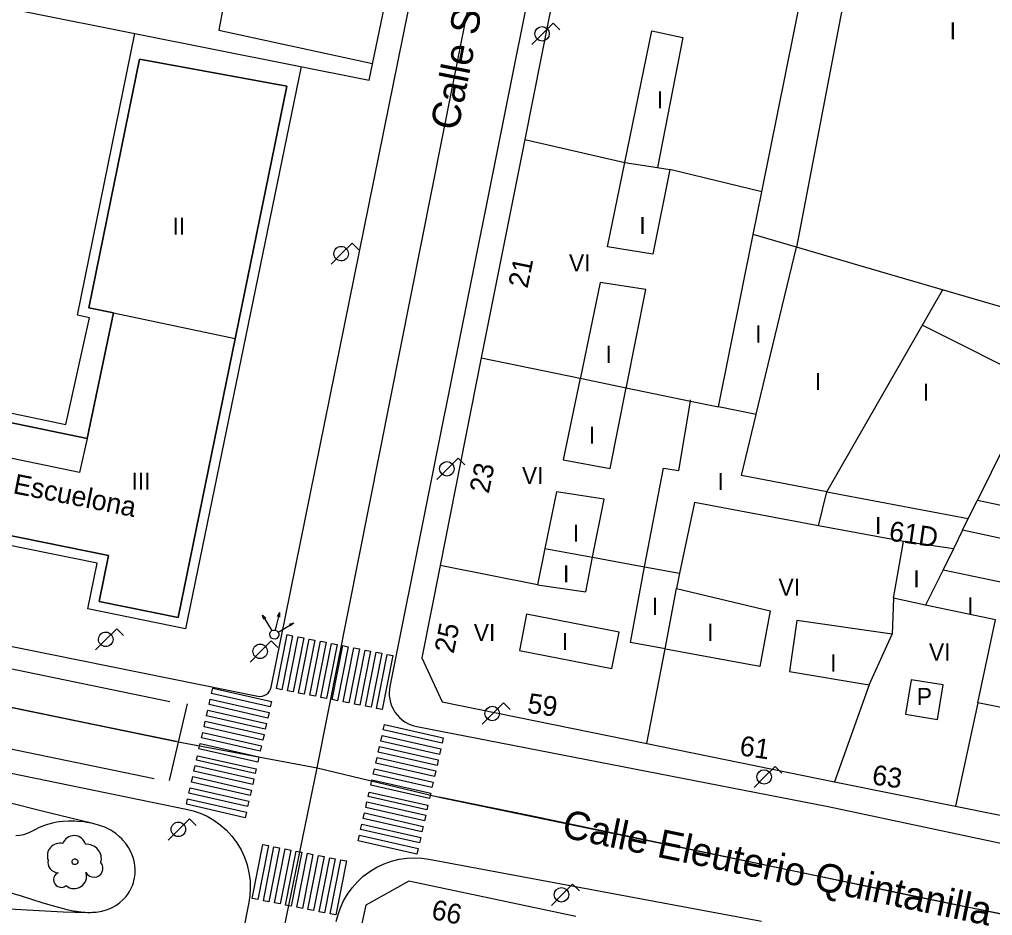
# Model space of a CAD drawing. Extents: x 282771 to 285132, y 4823109 to 4825496.
# Drawn here: x 284723.9 to 284809.6, y 4823194.6 to 4823273.5 of the extents above; entities that cross this region are included whole.
import ezdxf

# ---------------------------------------------------------------- set-up
doc = ezdxf.new("R2010")
doc.units = 0
for name, color, linetype in [('ACERA-BORDILLO', 7, 'Continuous'), ('ACERA-INTERIOR', 7, 'Continuous'), ('ARBOL', 7, 'Continuous'), ('CALLE-EJE', 7, 'Continuous'), ('CALLE-TEXTO', 7, 'Continuous'), ('COLEGIO-AREA', 7, 'Continuous'), ('COLEGIO-TEXTO', 7, 'Continuous'), ('EDIFICIO', 7, 'Continuous'), ('FAROLA', 7, 'Continuous'), ('INTERIOR-EDIFICIO', 7, 'Continuous'), ('MEDIANERA', 7, 'Continuous'), ('NUM-PORTAL', 7, 'Continuous'), ('PASO-PEATONES', 7, 'Continuous'), ('SEMAFORO', 7, 'Continuous'), ('SENAL-VIARIA', 7, 'Continuous'), ('TXT-ALTURA-EDIFICIO', 7, 'Continuous'), ('ZONA-VERDE', 7, 'Continuous')]:
    doc.layers.add(name, color=color, linetype=linetype)

msp = doc.modelspace()

# ---------------------------------------------------------------- linework, layer by layer
at = {"layer": 'ACERA-BORDILLO'}
for points in [[(284744.922, 4823213.956), (284745.104, 4823213.936), (284745.297, 4823213.952), (284745.491, 4823214.007), (284745.673, 4823214.103), (284745.832, 4823214.233), (284745.959, 4823214.391), (284746.048, 4823214.562), (284746.101, 4823214.737), (284762.471, 4823295.548), (284768.202, 4823323.867)], [(284777.95, 4823321.573), (284772.731, 4823295.549), (284756.55, 4823214.823), (284756.509, 4823214.556), (284756.492, 4823214.277), (284756.502, 4823213.988), (284756.54, 4823213.695), (284756.61, 4823213.402), (284756.71, 4823213.112), (284756.84, 4823212.831), (284757, 4823212.563), (284757.187, 4823212.314), (284757.397, 4823212.086), (284757.627, 4823211.884), (284757.873, 4823211.708), (284758.129, 4823211.561), (284758.392, 4823211.443), (284758.657, 4823211.352), (284758.92, 4823211.289), (284795.13, 4823204.258)], [(284693.095, 4823224.451), (284744.922, 4823213.956)], [(284662.693, 4823219.625), (284738.621, 4823204.018), (284739.233, 4823203.868), (284739.848, 4823203.656), (284740.458, 4823203.379), (284741.054, 4823203.036), (284741.624, 4823202.628), (284742.158, 4823202.156), (284742.646, 4823201.627), (284743.08, 4823201.047), (284743.451, 4823200.426), (284743.755, 4823199.773), (284743.988, 4823199.1), (284744.149, 4823198.417), (284744.24, 4823197.736), (284744.264, 4823197.066), (284744.226, 4823196.417), (284744.132, 4823195.794), (284729.853, 4823123.494)], [(284795.13, 4823204.258), (284817.792, 4823199.432)], [(284751.835, 4823194.122), (284751.987, 4823194.727), (284752.2, 4823195.336), (284752.476, 4823195.939), (284752.817, 4823196.527), (284753.222, 4823197.09), (284753.689, 4823197.618), (284754.211, 4823198.101), (284754.783, 4823198.531), (284755.396, 4823198.9), (284756.04, 4823199.203), (284756.705, 4823199.437), (284757.379, 4823199.601), (284758.052, 4823199.696), (284758.715, 4823199.725), (284759.359, 4823199.694), (284759.977, 4823199.607), (284789.28, 4823194.148)]]:
    msp.add_lwpolyline(points, dxfattribs=at)
at = {"layer": 'ACERA-INTERIOR'}
for points in [[(284696.56, 4823257.267), (284699.66, 4823256.707), (284700.921, 4823263.657), (284701.801, 4823263.537), (284708.181, 4823262.288), (284708.741, 4823265.168), (284717.251, 4823263.508), (284712.9, 4823241.037), (284728.03, 4823237.877), (284730.11, 4823247.278), (284729.05, 4823247.498), (284734.091, 4823272.318)], [(284748.752, 4823269.405), (284738.55, 4823219.887), (284729.95, 4823221.647), (284730.77, 4823225.677), (284692, 4823233.547)], [(284730.281, 4823202.772), (284726.534, 4823203.686), (284722.342, 4823204.733), (284718.155, 4823205.8), (284713.9, 4823206.923)], [(284713.116, 4823196.527), (284714.081, 4823196.361), (284715.128, 4823196.193), (284716.177, 4823196.035), (284717.228, 4823195.888), (284718.28, 4823195.751), (284719.334, 4823195.624), (284720.389, 4823195.507), (284721.446, 4823195.401), (284722.503, 4823195.305), (284723.561, 4823195.219), (284724.62, 4823195.144), (284725.679, 4823195.079), (284726.739, 4823195.024), (284727.799, 4823194.98), (284728.859, 4823194.946), (284729.733, 4823194.931)]]:
    msp.add_lwpolyline(points, dxfattribs=at)
at = {"layer": 'ARBOL'}
for centre, major_axis, start_param, end_param in [((284728.751, 4823200.643), (0.607, 0.843), 5.609157, 8.152836), ((284727.491, 4823199.913), (0.641, 0.89), 0.369496, 2.553327), ((284729.881, 4823199.643), (0.743, 1.033), 5.07492, 7.008161), ((284727.381, 4823199.343), (-0.546, -0.759), 5.137163, 6.874348), ((284730.491, 4823198.813), (-0.465, -0.647), 5.841639, 9.158263), ((284727.621, 4823197.793), (-0.392, -0.545), 4.179636, 7.59587), ((284728.761, 4823198.093), (-0.634, -0.881), 6.190565, 8.790643)]:
    msp.add_ellipse(centre, major_axis=major_axis, ratio=0.999979, start_param=start_param, end_param=end_param, dxfattribs=at)
msp.add_ellipse((284728.821, 4823199.383), major_axis=(0.149, 0.207), ratio=0.999979, dxfattribs=at)
at = {"layer": 'CALLE-EJE'}
for points in [[(284750.16, 4823207.647), (284767.601, 4823295.548), (284775.89, 4823336.27)], [(284682.452, 4823221.394), (284737.774, 4823209.962), (284750.16, 4823207.647)], [(284734.359, 4823130.927), (284750.16, 4823207.647)], [(284750.16, 4823207.647), (284760.896, 4823205.065), (284825.756, 4823191.597)]]:
    msp.add_lwpolyline(points, dxfattribs=at)
at = {"layer": 'COLEGIO-AREA'}
msp.add_lwpolyline([(284694.82, 4823248.157), (284699.48, 4823247.247), (284702.47, 4823262.557), (284708.85, 4823261.307), (284709.411, 4823264.188), (284716.271, 4823262.848), (284711.92, 4823240.387), (284729.9, 4823236.637), (284732.211, 4823247.718), (284730.05, 4823248.158), (284734.501, 4823270.038), (284747.491, 4823267.678), (284737.9, 4823220.887), (284730.95, 4823222.307), (284731.77, 4823226.337), (284692.16, 4823234.387)], close=True, dxfattribs=at)
at = {"layer": 'EDIFICIO'}
for points in [[(284705.281, 4823302.338), (284703.961, 4823295.548), (284703.811, 4823294.768), (284700.741, 4823278.898), (284698.771, 4823268.628), (284707.111, 4823267.008), (284709.201, 4823277.278), (284724.681, 4823274.188), (284734.091, 4823272.318), (284754.731, 4823268.208), (284759.751, 4823292.328), (284760.421, 4823295.548), (284762.361, 4823304.819), (284766.361, 4823323.959), (284764.411, 4823326.959), (284754.321, 4823328.849), (284752.971, 4823329.099), (284727.571, 4823333.938), (284713.171, 4823336.688), (284711.771, 4823335.898), (284710.211, 4823327.868), (284707.761, 4823315.168), (284705.281, 4823302.338)], [(284768.421, 4823262.978), (284764.601, 4823243.758), (284760.98, 4823225.468), (284759.37, 4823217.338), (284761.16, 4823213.448), (284779.18, 4823209.788), (284795.71, 4823206.428), (284806.34, 4823204.268), (284817.26, 4823202.058), (284819.69, 4823203.718), (284824.061, 4823221.128), (284829.441, 4823242.569), (284842.731, 4823295.549), (284846.011, 4823308.619), (284844.451, 4823311.459), (284830.521, 4823314.149), (284801.591, 4823319.729), (284783.431, 4823323.229), (284779.721, 4823319.929), (284778.171, 4823312.149), (284774.881, 4823295.549), (284768.421, 4823262.978)], [(284692.16, 4823234.387), (284731.77, 4823226.337), (284730.95, 4823222.307), (284737.9, 4823220.887), (284747.491, 4823267.678), (284734.501, 4823270.038), (284730.05, 4823248.158), (284732.21, 4823247.718), (284729.9, 4823236.637), (284711.92, 4823240.387), (284716.271, 4823262.848), (284709.411, 4823264.188), (284708.851, 4823261.308), (284702.471, 4823262.557), (284699.48, 4823247.247), (284694.82, 4823248.157), (284692.16, 4823234.387)], [(284772.91, 4823194.568), (284758.21, 4823197.657), (284754.44, 4823195.547), (284752.19, 4823185.217), (284746.84, 4823157.277), (284743.829, 4823142.527), (284740.849, 4823127.906), (284737.889, 4823113.386), (284736.996, 4823109)]]:
    msp.add_lwpolyline(points, dxfattribs=at)
at = {"layer": 'FAROLA'}
for p, q in [((284770.932, 4823273.21), (284769.992, 4823272.28)), ((284771.522, 4823272.62), (284770.932, 4823273.21)), ((284769.992, 4823272.28), (284769.062, 4823271.34)), ((284753.241, 4823253.858), (284752.301, 4823252.928)), ((284753.831, 4823253.268), (284753.241, 4823253.858)), ((284752.301, 4823252.928), (284751.371, 4823251.988)), ((284762.553, 4823234.908), (284761.613, 4823233.978)), ((284763.143, 4823234.318), (284762.553, 4823234.908)), ((284761.613, 4823233.978), (284760.683, 4823233.038)), ((284732.52, 4823219.897), (284731.58, 4823218.967)), ((284733.11, 4823219.307), (284732.52, 4823219.897)), ((284731.58, 4823218.967), (284730.65, 4823218.027)), ((284746.113, 4823218.835), (284745.173, 4823217.905)), ((284746.703, 4823218.245), (284746.113, 4823218.835)), ((284745.173, 4823217.905), (284744.243, 4823216.965)), ((284766.543, 4823213.362), (284765.603, 4823212.432)), ((284767.133, 4823212.772), (284766.543, 4823213.362)), ((284765.603, 4823212.432), (284764.673, 4823211.492)), ((284790.482, 4823207.777), (284789.542, 4823206.847)), ((284791.072, 4823207.187), (284790.482, 4823207.777)), ((284789.542, 4823206.847), (284788.612, 4823205.907)), ((284738.913, 4823203.159), (284737.973, 4823202.229)), ((284739.503, 4823202.569), (284738.913, 4823203.159)), ((284737.973, 4823202.229), (284737.043, 4823201.289)), ((284772.643, 4823197.403), (284771.703, 4823196.473)), ((284773.233, 4823196.813), (284772.643, 4823197.403)), ((284771.703, 4823196.473), (284770.773, 4823195.533))]:
    msp.add_line(p, q, dxfattribs=at)
for centre in [(284769.952, 4823272.28), (284761.573, 4823233.978), (284765.563, 4823212.432), (284789.502, 4823206.847), (284771.663, 4823196.473)]:
    msp.add_circle(centre, 0.638, dxfattribs=at)
for centre, major_axis in [((284752.261, 4823252.928), (0.369, 0.52)), ((284731.54, 4823218.967), (0.37, 0.519)), ((284745.133, 4823217.905), (0.37, 0.519)), ((284737.933, 4823202.229), (0.372, 0.518))]:
    msp.add_ellipse(centre, major_axis=major_axis, ratio=0.999979, dxfattribs=at)
at = {"layer": 'INTERIOR-EDIFICIO'}
for points in [[(284812.57, 4823212.518), (284808.307, 4823213.369), (284809.885, 4823220.667), (284803.71, 4823221.978), (284800.89, 4823222.588), (284801.781, 4823227.578), (284794.28, 4823228.968), (284783.36, 4823231.018), (284782.05, 4823224.778), (284781.793, 4823223.433), (284790.03, 4823221.458), (284789.13, 4823216.558), (284780.82, 4823218.108), (284780.775, 4823218.116), (284777.74, 4823218.688), (284778.98, 4823225.338), (284780.631, 4823234.048), (284782.001, 4823233.818), (284783.015, 4823239.943), (284785.487, 4823239.431), (284788.541, 4823254.608), (284789.301, 4823258.378), (284794.271, 4823282.999)], [(284780.099, 4823260.506), (284781.191, 4823260.338), (284779.701, 4823252.878), (284775.701, 4823253.518), (284777.231, 4823260.948), (284779.621, 4823272.528), (284782.351, 4823271.968), (284780.101, 4823260.518)], [(284771.82, 4823234.768), (284775.95, 4823234.008), (284777.362, 4823241.114), (284777.381, 4823241.208), (284779.091, 4823249.778), (284775.061, 4823250.368), (284773.321, 4823242.008), (284773.309, 4823241.954), (284771.82, 4823234.768)], [(284811.91, 4823238.533), (284808.284, 4823231.221), (284818.121, 4823229.138)], [(284770.19, 4823226.958), (284769.54, 4823223.768), (284773.79, 4823223.138), (284774.392, 4823226.186), (284775.41, 4823231.318), (284771.23, 4823231.948), (284770.19, 4823226.958)], [(284817.561, 4823226.298), (284806.976, 4823228.583), (284806.161, 4823226.938), (284805.27, 4823225.068), (284810.601, 4823223.978)], [(284768.58, 4823221.188), (284767.95, 4823217.988), (284776.1, 4823216.408), (284776.73, 4823219.598), (284768.58, 4823221.188)], [(284792.39, 4823220.618), (284791.73, 4823216.128), (284798.76, 4823214.958), (284800.76, 4823219.418), (284792.39, 4823220.618)], [(284802.46, 4823215.408), (284801.96, 4823212.378), (284804.77, 4823211.918), (284805.27, 4823214.948), (284802.46, 4823215.408)]]:
    msp.add_lwpolyline(points, dxfattribs=at)
at = {"layer": 'MEDIANERA'}
for p, q in [((284789.301, 4823258.378), (284781.191, 4823260.338)), ((284792.362, 4823253.488), (284788.541, 4823254.608)), ((284795.011, 4823231.948), (284805.21, 4823249.719)), ((284732.21, 4823247.718), (284742.93, 4823245.438)), ((284788.798, 4823238.745), (284785.487, 4823239.431)), ((284794.28, 4823228.968), (284795.011, 4823231.948)), ((284795.011, 4823231.948), (284807.479, 4823229.598)), ((284807.479, 4823229.598), (284808.284, 4823231.221)), ((284806.976, 4823228.583), (284807.479, 4823229.598)), ((284806.161, 4823226.938), (284801.781, 4823227.578)), ((284769.54, 4823223.768), (284760.98, 4823225.468)), ((284805.27, 4823225.068), (284803.71, 4823221.978)), ((284800.89, 4823222.588), (284800.76, 4823219.418)), ((284798.76, 4823214.958), (284795.71, 4823206.428)), ((284808.307, 4823213.369), (284806.34, 4823204.268))]:
    msp.add_line(p, q, dxfattribs=at)
for points in [[(284802.541, 4823306.829), (284800.391, 4823295.549), (284792.362, 4823253.488)], [(284743.401, 4823282.888), (284741.501, 4823272.588), (284755.031, 4823269.668)], [(284768.421, 4823262.978), (284777.231, 4823260.948), (284780.101, 4823260.518)], [(284788.798, 4823238.745), (284788.811, 4823238.798), (284792.362, 4823253.488)], [(284811.031, 4823248.048), (284798.941, 4823251.558), (284792.362, 4823253.488)], [(284803.44, 4823246.634), (284813.451, 4823241.608), (284811.91, 4823238.533)], [(284764.601, 4823243.758), (284773.309, 4823241.954), (284777.362, 4823241.114), (284783.015, 4823239.943), (284783.031, 4823240.038)], [(284795.011, 4823231.948), (284787.511, 4823233.378), (284788.798, 4823238.745)], [(284729.9, 4823236.637), (284729.23, 4823233.657), (284711.28, 4823237.387)], [(284770.19, 4823226.958), (284774.392, 4823226.186), (284778.981, 4823225.342), (284782.05, 4823224.778)], [(284779.18, 4823209.788), (284780.775, 4823218.116), (284781.793, 4823223.433)]]:
    msp.add_lwpolyline(points, dxfattribs=at)
at = {"layer": 'PASO-PEATONES'}
for points in [[(284746.559, 4823214.622), (284747.496, 4823219.376), (284747.987, 4823219.28), (284747.05, 4823214.525)], [(284747.54, 4823214.429), (284748.477, 4823219.183), (284748.968, 4823219.086), (284748.031, 4823214.332)], [(284748.521, 4823214.235), (284749.458, 4823218.99), (284749.949, 4823218.893), (284749.012, 4823214.139)], [(284749.503, 4823214.042), (284750.439, 4823218.796), (284750.93, 4823218.7), (284749.993, 4823213.945)], [(284750.484, 4823213.849), (284751.421, 4823218.603), (284751.911, 4823218.506), (284750.974, 4823213.752)], [(284751.465, 4823213.655), (284752.402, 4823218.41), (284752.892, 4823218.313), (284751.955, 4823213.559)], [(284752.446, 4823213.462), (284753.383, 4823218.216), (284753.873, 4823218.12), (284752.937, 4823213.365)], [(284753.427, 4823213.269), (284754.364, 4823218.023), (284754.855, 4823217.926), (284753.918, 4823213.172)], [(284754.408, 4823213.075), (284755.345, 4823217.83), (284755.836, 4823217.733), (284754.899, 4823212.979)], [(284755.389, 4823212.882), (284756.326, 4823217.636), (284756.817, 4823217.54), (284755.88, 4823212.785)], [(284740.854, 4823214.186), (284740.965, 4823214.674), (284746.137, 4823213.499), (284746.026, 4823213.011)], [(284740.632, 4823213.211), (284740.743, 4823213.699), (284745.915, 4823212.523), (284745.804, 4823212.036)], [(284740.41, 4823212.236), (284740.521, 4823212.724), (284745.693, 4823211.548), (284745.583, 4823211.061)], [(284740.189, 4823211.261), (284740.3, 4823211.749), (284745.472, 4823210.573), (284745.361, 4823210.086)], [(284755.975, 4823210.985), (284756.086, 4823211.473), (284761.258, 4823210.297), (284761.147, 4823209.81)], [(284739.967, 4823210.286), (284740.078, 4823210.773), (284745.25, 4823209.598), (284745.139, 4823209.11)], [(284755.754, 4823210.01), (284755.864, 4823210.498), (284761.037, 4823209.322), (284760.926, 4823208.835)], [(284739.746, 4823209.311), (284739.856, 4823209.798), (284745.029, 4823208.623), (284744.918, 4823208.135)], [(284755.532, 4823209.035), (284755.643, 4823209.523), (284760.815, 4823208.347), (284760.704, 4823207.86)], [(284739.524, 4823208.336), (284739.611, 4823208.719), (284744.786, 4823207.557), (284744.696, 4823207.16)], [(284755.31, 4823208.06), (284755.421, 4823208.548), (284760.593, 4823207.372), (284760.483, 4823206.884)], [(284739.302, 4823207.36), (284739.413, 4823207.848), (284744.585, 4823206.673), (284744.475, 4823206.185)], [(284739.081, 4823206.385), (284739.191, 4823206.873), (284744.364, 4823205.697), (284744.253, 4823205.21)], [(284755.089, 4823207.085), (284755.2, 4823207.572), (284760.372, 4823206.397), (284760.261, 4823205.909)], [(284738.859, 4823205.41), (284738.97, 4823205.898), (284744.142, 4823204.722), (284744.031, 4823204.235)], [(284754.867, 4823206.11), (284754.978, 4823206.597), (284760.15, 4823205.422), (284760.039, 4823204.934)], [(284754.645, 4823205.134), (284754.733, 4823205.518), (284759.908, 4823204.355), (284759.818, 4823203.959)], [(284738.637, 4823204.435), (284738.748, 4823204.923), (284743.92, 4823203.747), (284743.81, 4823203.26)], [(284754.424, 4823204.159), (284754.535, 4823204.647), (284759.707, 4823203.471), (284759.596, 4823202.984)], [(284754.202, 4823203.184), (284754.313, 4823203.672), (284759.485, 4823202.496), (284759.374, 4823202.009)], [(284753.981, 4823202.209), (284754.091, 4823202.697), (284759.264, 4823201.521), (284759.153, 4823201.034)], [(284753.759, 4823201.234), (284753.87, 4823201.721), (284759.042, 4823200.546), (284758.931, 4823200.058)], [(284744.431, 4823196.143), (284745.368, 4823200.898), (284745.858, 4823200.801), (284744.922, 4823196.047)], [(284745.412, 4823195.95), (284746.349, 4823200.704), (284746.84, 4823200.608), (284745.903, 4823195.853)], [(284746.393, 4823195.757), (284747.33, 4823200.511), (284747.821, 4823200.414), (284746.884, 4823195.66)], [(284747.374, 4823195.563), (284748.311, 4823200.318), (284748.802, 4823200.221), (284747.865, 4823195.467)], [(284748.355, 4823195.37), (284749.292, 4823200.124), (284749.783, 4823200.028), (284748.846, 4823195.273)], [(284749.337, 4823195.177), (284750.273, 4823199.931), (284750.764, 4823199.834), (284749.827, 4823195.08)], [(284750.318, 4823194.983), (284751.255, 4823199.738), (284751.745, 4823199.641), (284750.808, 4823194.887)], [(284751.299, 4823194.79), (284752.236, 4823199.544), (284752.726, 4823199.448), (284751.789, 4823194.693)]]:
    msp.add_lwpolyline(points, close=True, dxfattribs=at)
at = {"layer": 'SEMAFORO'}
for p, q in [((284746.565, 4823220.155), (284746.853, 4823221.322)), ((284746.652, 4823220.979), (284746.853, 4823221.322)), ((284746.871, 4823220.924), (284746.853, 4823221.322)), ((284745.341, 4823221.097), (284745.962, 4823220.071)), ((284745.341, 4823221.097), (284745.623, 4823220.824)), ((284745.452, 4823220.721), (284745.341, 4823221.097)), ((284745.962, 4823220.071), (284746.169, 4823219.728)), ((284746.471, 4823219.771), (284746.565, 4823220.155)), ((284746.718, 4823219.593), (284747.061, 4823219.8)), ((284747.061, 4823219.8), (284748.087, 4823220.421)), ((284747.711, 4823220.31), (284748.087, 4823220.421)), ((284747.814, 4823220.139), (284748.087, 4823220.421))]:
    msp.add_line(p, q, dxfattribs=at)
msp.add_ellipse((284746.376, 4823219.386), major_axis=(0.326, -0.232), ratio=0.999979, dxfattribs=at)
at = {"layer": 'SENAL-VIARIA'}
for p, q in [((284697.718, 4823221.634), (284737.193, 4823213.487)), ((284696.32, 4823214.861), (284735.795, 4823206.713)), ((284738.716, 4823213.285), (284737.117, 4823206.533))]:
    msp.add_line(p, q, dxfattribs=at)
for points in [[(284737.774, 4823209.962), (284729.746, 4823211.597), (284697.829, 4823218.216)], [(284812.789, 4823194.29), (284802.998, 4823196.249), (284768.674, 4823203.487), (284760.896, 4823205.065)]]:
    msp.add_lwpolyline(points, dxfattribs=at)
at = {"layer": 'ZONA-VERDE'}
msp.add_lwpolyline([(284723.18, 4823196.648), (284724.081, 4823196.376), (284725.908, 4823195.798), (284726.812, 4823195.525), (284727.694, 4823195.284), (284728.124, 4823195.181), (284728.681, 4823195.066), (284728.953, 4823195.02), (284729.35, 4823194.965), (284729.733, 4823194.931), (284729.919, 4823194.923), (284730.19, 4823194.92), (284730.366, 4823194.926), (284730.707, 4823194.954), (284730.871, 4823194.975), (284731.187, 4823195.034), (284731.488, 4823195.112), (284731.679, 4823195.174), (284732.041, 4823195.321), (284732.169, 4823195.384), (284732.413, 4823195.52), (284732.642, 4823195.672), (284732.785, 4823195.78), (284733.05, 4823196.013), (284733.23, 4823196.2), (284733.341, 4823196.331), (284733.541, 4823196.605), (284733.63, 4823196.747), (284733.787, 4823197.04), (284733.915, 4823197.344), (284733.984, 4823197.55), (284734.023, 4823197.689), (284734.083, 4823197.97), (284734.126, 4823198.328), (284734.135, 4823198.567), (284734.132, 4823198.726), (284734.106, 4823199.043), (284734.069, 4823199.279), (284734.036, 4823199.435), (284733.951, 4823199.743), (284733.841, 4823200.045), (284733.657, 4823200.435), (284733.549, 4823200.623), (284733.368, 4823200.897), (284733.27, 4823201.029), (284733.056, 4823201.283), (284732.942, 4823201.404), (284732.76, 4823201.579), (284732.468, 4823201.824), (284732.151, 4823202.045), (284731.983, 4823202.146), (284731.811, 4823202.24), (284731.45, 4823202.41), (284731.072, 4823202.554), (284730.813, 4823202.637), (284730.281, 4823202.772), (284729.874, 4823202.847), (284729.602, 4823202.886), (284729.058, 4823202.937), (284728.789, 4823202.949), (284728.262, 4823202.951), (284727.757, 4823202.923), (284727.438, 4823202.889), (284727.233, 4823202.86), (284726.849, 4823202.788), (284726.415, 4823202.673), (284726.154, 4823202.584), (284725.69, 4823202.39), (284725.281, 4823202.188), (284724.781, 4823201.939), (284724.535, 4823201.835), (284724.283, 4823201.753), (284724.152, 4823201.722), (284723.947, 4823201.69), (284723.619, 4823201.675)], dxfattribs=at)

# ---------------------------------------------------------------- texts
at = {"layer": 'CALLE-TEXTO'}
for s, rotation, p in [('Calle Sahara', 78.77735, (284762.552, 4823263.678)), ('Calle Eleuterio Quintanilla', 348.26941, (284771.598, 4823201.566))]:
    msp.add_text(s, height=2.5, rotation=rotation, dxfattribs=at).set_placement(p)
at = {"layer": 'COLEGIO-TEXTO'}
msp.add_text('Colegio Público La Escuelona', height=1.75, rotation=348.84948, dxfattribs=at).set_placement((284703.516, 4823235.735))
at = {"layer": 'NUM-PORTAL'}
for s, rotation, p in [('21', 78.56955, (284768.669, 4823249.807)), ('23', 78.56955, (284765.255, 4823231.74)), ('61D', 351.7205, (284800.424, 4823227.668)), ('25', 78.56955, (284762.164, 4823217.647)), ('59', 351.7205, (284768.587, 4823212.507)), ('61', 351.7205, (284787.273, 4823208.762)), ('63', 351.7205, (284798.934, 4823206.203)), ('66', 348.29046, (284760.124, 4823194.362))]:
    msp.add_text(s, height=1.75, rotation=rotation, dxfattribs=at).set_placement(p)
at = {"layer": 'TXT-ALTURA-EDIFICIO'}
for s, rotation, p in [('I', 0.00059, (284805.837, 4823271.793)), ('I', 0.00059, (284780.05, 4823265.718)), ('II', 0.00059, (284737.409, 4823254.598)), ('I', 0.00059, (284778.52, 4823254.658)), ('VI', 0.00059, (284772.321, 4823251.358)), ('I', 0.00059, (284788.72, 4823245.098)), ('I', 0.00059, (284775.539, 4823243.308)), ('I', 0.00058, (284793.961, 4823240.92)), ('I', 0.00059, (284803.48, 4823239.978)), ('I', 0.00058, (284774.069, 4823236.188)), ('III', 0.00058, (284733.808, 4823232.128)), ('VI', 0.00058, (284768.181, 4823232.648)), ('I', 0.00058, (284785.399, 4823232.118)), ('I', 0.00058, (284772.659, 4823227.568)), ('I', 0.00058, (284799.259, 4823228.238)), ('I', 0.00058, (284771.799, 4823223.968)), ('I', 0.00058, (284802.639, 4823223.528)), ('VI', 0.00058, (284790.771, 4823222.798)), ('I', 0.00058, (284779.619, 4823221.118)), ('I', 0.00058, (284807.369, 4823221.158)), ('VI', 0.00058, (284763.941, 4823218.808)), ('I', 0.00058, (284784.489, 4823218.828)), ('I', 0.00058, (284771.699, 4823218.018)), ('VI', 0.00058, (284804.011, 4823217.098)), ('I', 0.00058, (284795.319, 4823216.128)), ('P', 0.00058, (284802.945, 4823213.188))]:
    msp.add_text(s, height=1.5, rotation=rotation, dxfattribs=at).set_placement(p)

doc.saveas('drawing.dxf')
